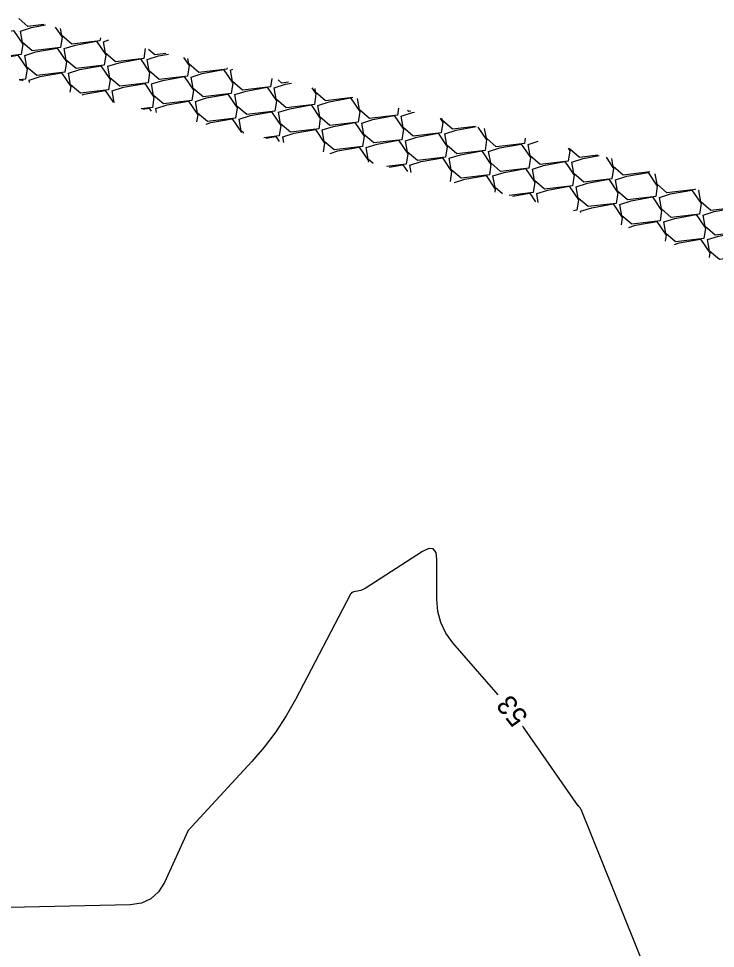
# Model space of a CAD drawing. Extents: x 2384780 to 2405861, y 547869 to 573706.
# Drawn here: x 2394024.1 to 2394094.2, y 553586.5 to 553680 of the extents above; entities that cross this region are included whole.
import ezdxf

# ---------------------------------------------------------------- set-up
doc = ezdxf.new("R2010")
doc.units = 0
doc.layers.add('Old_Level_5', color=7, linetype='Continuous')
doc.layers.add('Old_Level_60', color=7, linetype='Continuous')

msp = doc.modelspace()

# ---------------------------------------------------------------- linework, layer by layer
at = {"layer": 'Old_Level_5'}
for points in [[(2394026.62775, 553679.446), (2394025.03925, 553679.25825), (2394024.12, 553680.0405)], [(2394020.307, 553678.094), (2394021.436, 553678.458), (2394023.57775, 553678.83575), (2394024.50525, 553677.46325), (2394024.3465, 553676.42), (2394021.5115, 553676.085), (2394020.511, 553676.93675), (2394020.307, 553678.094)], [(2394024.27075, 553678.79275), (2394025.39975, 553679.157), (2394026.80325, 553679.40425)], [(2394027.78725, 553679.171), (2394028.469, 553678.16225), (2394028.31025, 553677.119), (2394025.4755, 553676.784), (2394024.47475, 553677.63575), (2394024.27075, 553678.79275)], [(2394032.31675, 553678.097), (2394032.27425, 553677.81775), (2394029.43925, 553677.483), (2394028.43875, 553678.33475), (2394028.31325, 553679.04625)], [(2394028.671, 553677.0175), (2394029.8, 553677.3815), (2394031.94175, 553677.75925), (2394032.86925, 553676.387), (2394032.7105, 553675.3435), (2394029.8755, 553675.00875), (2394028.875, 553675.86025), (2394028.671, 553677.0175)], [(2394032.63475, 553677.7165), (2394033.18025, 553677.89225)], [(2394036.82425, 553677.0285), (2394036.67425, 553676.0425), (2394033.8395, 553675.7075), (2394032.83875, 553676.55925), (2394032.63475, 553677.7165)], [(2394024.707, 553676.3185), (2394025.836, 553676.6825), (2394027.978, 553677.06025), (2394028.90525, 553675.688), (2394028.74675, 553674.6445), (2394025.91175, 553674.30975), (2394024.91125, 553675.1615), (2394024.707, 553676.3185)], [(2394038.908, 553676.537), (2394037.80325, 553676.4065), (2394037.16775, 553676.9475)], [(2394020.74325, 553675.6195), (2394021.87225, 553675.98375), (2394024.01425, 553676.36125), (2394024.9415, 553674.989), (2394024.78275, 553673.94575), (2394024.14025, 553673.86975)], [(2394033.071, 553675.242), (2394034.2, 553675.60625), (2394036.342, 553675.98375), (2394037.26925, 553674.6115), (2394037.11075, 553673.568), (2394034.27575, 553673.23325), (2394033.27525, 553674.085), (2394033.071, 553675.242)], [(2394037.035, 553675.941), (2394038.16375, 553676.305), (2394039.1525, 553676.4795)], [(2394040.688, 553676.11725), (2394041.23325, 553675.3105), (2394041.0745, 553674.267), (2394038.2395, 553673.93225), (2394037.239, 553674.78375), (2394037.035, 553675.941)], [(2394045.0565, 553675.08675), (2394045.03825, 553674.966), (2394042.2035, 553674.631), (2394041.20275, 553675.48275), (2394041.1085, 553676.018)], [(2394029.10725, 553674.54325), (2394030.23625, 553674.90725), (2394032.37825, 553675.285), (2394033.3055, 553673.9125), (2394033.14675, 553672.86925), (2394030.31175, 553672.53425), (2394029.31125, 553673.386), (2394029.10725, 553674.54325)], [(2394041.435, 553674.16575), (2394042.564, 553674.52975), (2394044.706, 553674.9075), (2394045.63325, 553673.535), (2394045.47475, 553672.49175), (2394042.63975, 553672.15675), (2394041.639, 553673.0085), (2394041.435, 553674.16575)], [(2394045.399, 553674.8645), (2394045.65225, 553674.94625)], [(2394025.1435, 553673.84425), (2394026.27225, 553674.20825), (2394028.41425, 553674.586), (2394029.34175, 553673.21375), (2394029.257, 553672.6565)], [(2394037.47125, 553673.46675), (2394038.60025, 553673.83075), (2394040.742, 553674.2085), (2394041.6695, 553672.83625), (2394041.51075, 553671.79275), (2394038.67575, 553671.45775), (2394037.67525, 553672.3095), (2394037.47125, 553673.46675)], [(2394049.56525, 553674.02325), (2394049.4385, 553673.1905), (2394046.6035, 553672.85575), (2394045.603, 553673.7075), (2394045.399, 553674.8645)], [(2394024.231, 553673.84825), (2394024.4505, 553673.887), (2394024.5235, 553673.779)], [(2394025.1825, 553673.62275), (2394025.1435, 553673.84425)], [(2394033.5075, 553672.76775), (2394034.63625, 553673.13175), (2394036.77825, 553673.5095), (2394037.70575, 553672.13725), (2394037.547, 553671.09375), (2394036.41775, 553670.9605)], [(2394045.83525, 553672.39025), (2394046.96425, 553672.75425), (2394049.106, 553673.132), (2394050.0335, 553671.75975), (2394049.87475, 553670.71625), (2394047.03975, 553670.3815), (2394046.03925, 553671.233), (2394045.83525, 553672.39025)], [(2394049.799, 553673.08925), (2394050.928, 553673.45325), (2394051.5305, 553673.5595)], [(2394053.58, 553673.07625), (2394053.99725, 553672.4585), (2394053.83875, 553671.41525), (2394051.00375, 553671.08025), (2394050.003, 553671.932), (2394049.799, 553673.08925)], [(2394051.223, 553673.63225), (2394050.5675, 553673.55475), (2394050.19025, 553673.87575)], [(2394030.472, 553672.36825), (2394030.6725, 553672.433), (2394032.8145, 553672.8105), (2394033.61725, 553671.6225)], [(2394033.7285, 553671.596), (2394033.7115, 553671.6105), (2394033.5075, 553672.76775)], [(2394041.8715, 553671.69125), (2394043.00025, 553672.05525), (2394045.14225, 553672.433), (2394046.06975, 553671.06075), (2394045.911, 553670.01725), (2394043.076, 553669.6825), (2394042.0755, 553670.53425), (2394041.8715, 553671.69125)], [(2394057.706, 553672.10275), (2394054.9675, 553671.77925), (2394053.967, 553672.631), (2394053.902, 553673.00025)], [(2394037.9075, 553670.99225), (2394039.0365, 553671.3565), (2394041.1785, 553671.734), (2394042.10575, 553670.36175), (2394041.997, 553669.647)], [(2394050.23525, 553670.61475), (2394051.36425, 553670.979), (2394053.50625, 553671.3565), (2394054.43375, 553669.98425), (2394054.275, 553668.941), (2394051.44, 553668.606), (2394050.4395, 553669.45775), (2394050.23525, 553670.61475)], [(2394054.19925, 553671.31375), (2394055.32825, 553671.67775), (2394057.47, 553672.0555), (2394058.3975, 553670.68325), (2394058.23875, 553669.63975), (2394055.40375, 553669.305), (2394054.40325, 553670.15675), (2394054.19925, 553671.31375)], [(2394062.306, 553671.01775), (2394062.20275, 553670.33875), (2394059.36775, 553670.004), (2394058.367, 553670.8555), (2394058.16625, 553671.99425)], [(2394036.57725, 553670.92275), (2394037.2145, 553671.03525), (2394037.42525, 553670.72325)], [(2394037.97775, 553670.59325), (2394037.9075, 553670.99225)], [(2394046.2715, 553669.916), (2394047.4005, 553670.28), (2394049.5425, 553670.65775), (2394050.46975, 553669.28525), (2394050.311, 553668.242), (2394048.75, 553668.0575)], [(2394058.59925, 553669.5385), (2394059.72825, 553669.9025), (2394061.87025, 553670.28025), (2394062.79775, 553668.90775), (2394062.639, 553667.8645), (2394059.804, 553667.5295), (2394058.8035, 553668.38125), (2394058.59925, 553669.5385)], [(2394062.56325, 553670.23725), (2394063.69225, 553670.6015), (2394063.90875, 553670.63975)], [(2394066.472, 553670.035), (2394066.7615, 553669.60675), (2394066.60275, 553668.56325), (2394063.76775, 553668.2285), (2394062.76725, 553669.08025), (2394062.56325, 553670.23725)], [(2394063.538, 553670.72725), (2394063.3315, 553670.70275), (2394063.21275, 553670.804)], [(2394042.94775, 553669.42325), (2394043.4365, 553669.581), (2394045.5785, 553669.95875), (2394046.506, 553668.5865), (2394046.506, 553668.58575)], [(2394046.74475, 553668.5295), (2394046.4755, 553668.75875), (2394046.2715, 553669.916)], [(2394054.6355, 553668.8395), (2394055.7645, 553669.2035), (2394057.9065, 553669.58125), (2394058.83375, 553668.209), (2394058.675, 553667.1655), (2394055.84025, 553666.8305), (2394054.8395, 553667.68225), (2394054.6355, 553668.8395)], [(2394070.02125, 553669.19775), (2394067.73175, 553668.9275), (2394066.731, 553669.779), (2394066.69525, 553669.9825)], [(2394050.67175, 553668.1405), (2394051.8005, 553668.5045), (2394053.9425, 553668.88225), (2394054.87, 553667.51), (2394054.73875, 553666.64775)], [(2394062.9995, 553667.763), (2394064.1285, 553668.127), (2394066.2705, 553668.50475), (2394067.19775, 553667.1325), (2394067.039, 553666.089), (2394064.20425, 553665.75425), (2394063.2035, 553666.60575), (2394062.9995, 553667.763)], [(2394066.96325, 553668.462), (2394068.09225, 553668.826), (2394070.098, 553669.17975)], [(2394070.2795, 553669.137), (2394071.16175, 553667.8315), (2394071.003, 553666.788), (2394068.168, 553666.453), (2394067.1675, 553667.30475), (2394066.96325, 553668.462)], [(2394075.04675, 553668.0125), (2394074.96675, 553667.487), (2394072.13175, 553667.152), (2394071.13125, 553668.00375), (2394070.95975, 553668.9765)], [(2394048.9705, 553668.0055), (2394049.97875, 553668.18325), (2394050.31225, 553667.68975)], [(2394050.77025, 553667.582), (2394050.67175, 553668.1405)], [(2394059.03575, 553667.064), (2394060.1645, 553667.42825), (2394062.3065, 553667.80575), (2394063.234, 553666.4335), (2394063.07525, 553665.39), (2394061.082, 553665.15475)], [(2394071.3635, 553666.6865), (2394072.4925, 553667.0505), (2394074.6345, 553667.42825), (2394075.56175, 553666.056), (2394075.403, 553665.0125), (2394072.56825, 553664.67775), (2394071.5675, 553665.5295), (2394071.3635, 553666.6865)], [(2394075.32725, 553667.3855), (2394076.3315, 553667.70925)], [(2394055.43775, 553666.48325), (2394056.20075, 553666.72925), (2394058.34275, 553667.107), (2394059.27, 553665.7345), (2394059.2475, 553665.5865)], [(2394059.75725, 553665.4665), (2394059.23975, 553665.907), (2394059.03575, 553667.064)], [(2394067.39975, 553665.9875), (2394068.5285, 553666.35175), (2394070.6705, 553666.72925), (2394071.598, 553665.357), (2394071.43925, 553664.31375), (2394068.60425, 553663.97875), (2394067.60375, 553664.8305), (2394067.39975, 553665.9875)], [(2394079.36425, 553666.994), (2394079.52575, 553666.755), (2394079.367, 553665.7115), (2394076.532, 553665.37675), (2394075.5315, 553666.22825), (2394075.32725, 553667.3855)], [(2394082.336, 553666.293), (2394080.49575, 553666.0755), (2394079.49525, 553666.92725), (2394079.48875, 553666.9645)], [(2394063.43575, 553665.28875), (2394064.56475, 553665.65275), (2394066.70675, 553666.0305), (2394067.634, 553664.658), (2394067.4805, 553663.6485)], [(2394075.76375, 553664.91125), (2394076.8925, 553665.27525), (2394079.0345, 553665.653), (2394079.962, 553664.2805), (2394079.80325, 553663.23725), (2394076.96825, 553662.90225), (2394075.96775, 553663.754), (2394075.76375, 553664.91125)], [(2394079.7275, 553665.61), (2394080.8565, 553665.97425), (2394082.4765, 553666.25975)], [(2394083.1715, 553666.09575), (2394083.92575, 553664.9795), (2394083.767, 553663.93625), (2394080.93225, 553663.60125), (2394079.9315, 553664.453), (2394079.7275, 553665.61)], [(2394087.57625, 553664.61675), (2394084.896, 553664.30025), (2394083.8955, 553665.152), (2394083.753, 553665.95875)], [(2394061.36375, 553665.08825), (2394062.74275, 553665.3315), (2394063.19925, 553664.65625)], [(2394063.56225, 553664.57075), (2394063.43575, 553665.28875)], [(2394071.79975, 553664.21225), (2394072.92875, 553664.57625), (2394075.07075, 553664.954), (2394075.998, 553663.58175), (2394075.83925, 553662.53825), (2394073.41375, 553662.25175)], [(2394067.9285, 553663.543), (2394068.965, 553663.87725), (2394071.10675, 553664.255), (2394072.03425, 553662.88275), (2394071.98925, 553662.58725)], [(2394072.7695, 553662.4035), (2394072.00375, 553663.055), (2394071.79975, 553664.21225)], [(2394080.16375, 553663.13575), (2394081.29275, 553663.49975), (2394083.43475, 553663.8775), (2394084.362, 553662.50525), (2394084.20325, 553661.46175), (2394081.3685, 553661.127), (2394080.36775, 553661.9785), (2394080.16375, 553663.13575)], [(2394084.12775, 553663.83475), (2394085.2565, 553664.19875), (2394087.3985, 553664.5765), (2394088.326, 553663.20425), (2394088.16725, 553662.16075), (2394085.33225, 553661.82575), (2394084.33175, 553662.6775), (2394084.12775, 553663.83475)], [(2394092.14075, 553662.9235), (2394092.131, 553662.85975), (2394089.29625, 553662.52475), (2394088.2955, 553663.3765), (2394088.112, 553664.418)], [(2394076.2, 553662.43675), (2394077.329, 553662.801), (2394079.47075, 553663.1785), (2394080.39825, 553661.80625), (2394080.2395, 553660.76275), (2394079.9065, 553660.7235)], [(2394088.52775, 553662.05925), (2394089.65675, 553662.4235), (2394091.79875, 553662.801), (2394092.726, 553661.42875), (2394092.56725, 553660.38525), (2394089.7325, 553660.0505), (2394088.73175, 553660.90225), (2394088.52775, 553662.05925)], [(2394092.49175, 553662.75825), (2394092.54225, 553662.7745)], [(2394096.5615, 553661.2835), (2394096.53125, 553661.08425), (2394093.69625, 553660.7495), (2394092.69575, 553661.601), (2394092.49175, 553662.75825)], [(2394073.75675, 553662.171), (2394075.507, 553662.47975), (2394076.086, 553661.62275)], [(2394076.35475, 553661.5595), (2394076.2, 553662.43675)], [(2394084.564, 553661.3605), (2394085.69275, 553661.7245), (2394087.83475, 553662.10225), (2394088.76225, 553660.72975), (2394088.6035, 553659.6865), (2394085.7685, 553659.3515), (2394084.768, 553660.20325), (2394084.564, 553661.3605)], [(2394080.6, 553660.6615), (2394081.729, 553661.0255), (2394083.871, 553661.40325), (2394084.79825, 553660.031), (2394084.689, 553659.312)], [(2394092.928, 553660.284), (2394094.05675, 553660.648), (2394096.19875, 553661.02575), (2394097.12625, 553659.6535), (2394096.9675, 553658.61), (2394094.1325, 553658.275), (2394093.132, 553659.12675), (2394092.928, 553660.284)], [(2394080.61875, 553660.55575), (2394080.6, 553660.6615)], [(2394088.964, 553659.585), (2394090.093, 553659.949), (2394092.235, 553660.32675), (2394093.16225, 553658.9545), (2394093.00375, 553657.911), (2394090.16875, 553657.57625), (2394089.168, 553658.42775), (2394088.964, 553659.585)], [(2394085.44775, 553659.03025), (2394086.12925, 553659.25), (2394088.271, 553659.62775), (2394089.1985, 553658.2555), (2394089.1095, 553657.6705)], [(2394093.36425, 553657.8095), (2394094.49325, 553658.17375), (2394096.635, 553658.55125), (2394097.5625, 553657.179), (2394097.40375, 553656.13575), (2394094.56875, 553655.80075), (2394093.56825, 553656.6525), (2394093.36425, 553657.8095)], [(2394090.05175, 553657.32075), (2394090.52925, 553657.47475), (2394092.67125, 553657.8525), (2394093.59875, 553656.48), (2394093.53025, 553656.02925)]]:
    msp.add_lwpolyline(points, dxfattribs=at)
at = {"layer": 'Old_Level_60'}
for points in [[(2394072.305, 553612.03625), (2394067.778, 553617.27425), (2394067.0715, 553618.246), (2394066.567, 553619.29275), (2394066.264, 553620.4145), (2394066.163, 553621.6115), (2394066.16225, 553625.64475), (2394066.07125, 553626.3425), (2394065.7985, 553626.7075), (2394065.34375, 553626.74), (2394064.7075, 553626.4395), (2394058.943, 553622.73925), (2394058.8005, 553622.657), (2394058.652, 553622.58925), (2394058.498, 553622.53625), (2394058.338, 553622.49775), (2394057.806, 553622.3955), (2394057.6995, 553622.3635), (2394057.608, 553622.31125), (2394057.53175, 553622.23875), (2394057.47025, 553622.146), (2394051.94625, 553611.58), (2394051.00025, 553609.9055), (2394049.95075, 553608.304), (2394048.79775, 553606.7755), (2394047.54125, 553605.3195), (2394041.5205, 553598.786), (2394041.47875, 553598.7405), (2394041.43675, 553598.695), (2394041.395, 553598.6495), (2394041.353, 553598.604), (2394041.21625, 553598.45525), (2394041.18825, 553598.4225), (2394041.16325, 553598.38775), (2394041.141, 553598.35125), (2394041.1215, 553598.313), (2394038.76075, 553593.17475), (2394038.1665, 553592.20775), (2394037.39625, 553591.5095), (2394036.44925, 553591.0795), (2394035.326, 553590.918), (2394009.4645, 553590.3365)], [(2394093.67625, 553568.193), (2394080.6555, 553600.48725), (2394080.636, 553600.53125), (2394080.61325, 553600.57325), (2394080.5875, 553600.61375), (2394080.5585, 553600.65225), (2394080.45925, 553600.7755), (2394080.43825, 553600.802), (2394080.4175, 553600.82875), (2394080.3975, 553600.856), (2394080.37775, 553600.88375), (2394074.99675, 553608.58325), (2394074.854, 553608.78725), (2394074.777, 553608.8975)]]:
    msp.add_lwpolyline(points, dxfattribs=at)

# ---------------------------------------------------------------- texts
msp.add_text('53', height=2, rotation=128.2232444, dxfattribs=at).set_placement((2394075.41525, 553609.84825))

doc.saveas('drawing.dxf')
